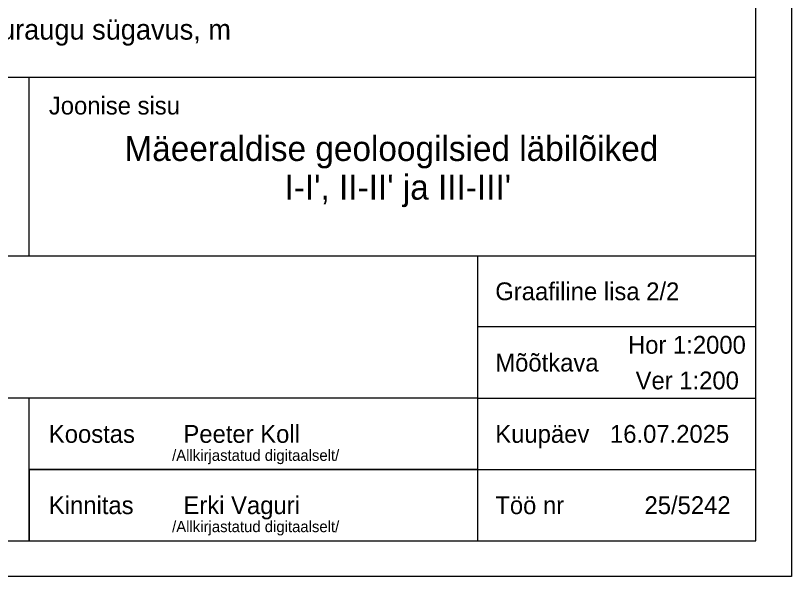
# Model space of a CAD drawing. Extents: x 544674 to 552202, y 6585829 to 6588119.
# Drawn here: x 551984.3 to 552202.1, y 6587070.8 to 6587228.1 of the extents above; entities that cross this region are included whole.
import ezdxf

# ---------------------------------------------------------------- set-up
doc = ezdxf.new("R2010")
doc.units = 0
doc.layers.add('VORMISTUS', color=7, linetype='Continuous')

msp = doc.modelspace()

# ---------------------------------------------------------------- linework, layer by layer
at = {"layer": 'VORMISTUS'}
for p, q in [((551822.09, 6587160.75), (552192.09, 6587160.75)), ((551988.09, 6587100.75), (552192.09, 6587100.75))]:
    msp.add_line(p, q, dxfattribs=at)
for points in [[(550902.09, 6587940.75), (552202.09, 6587940.75), (552202.09, 6587070.75), (550902.09, 6587070.75), (550902.09, 6587940.75)], [(551988.09, 6587160.75), (551988.09, 6587210.75)], [(552114.09, 6587080.75), (552114.09, 6587160.75)], [(552192.09, 6587140.75), (552114.09, 6587140.75)], [(552114.09, 6587120.75), (551822.09, 6587120.75)], [(551988.09, 6587080.75), (551988.09, 6587120.75)], [(552114.09, 6587120.75), (552192.09, 6587120.75)]]:
    msp.add_lwpolyline(points, dxfattribs=at)
for points in [[(550942.09, 6587080.75), (552192.09, 6587080.75), (552192.09, 6587930.75), (550942.09, 6587930.75)], [(551822.09, 6587080.75), (552192.09, 6587080.75), (552192.09, 6587210.75), (551822.09, 6587210.75)], [(551988.09, 6587080.75), (552114.09, 6587080.75), (552114.09, 6587100.75), (551988.09, 6587100.75)]]:
    msp.add_lwpolyline(points, close=True, dxfattribs=at)

# ---------------------------------------------------------------- texts
for s, height, p in [('Puuraugu sügavus, m', 5.7, (551970.59, 6587221.37)), ('Joonise sisu', 5, (551993.62, 6587200.36)), ('Mäeeraldise geoloogilsied läbilõiked', 7, (552014.84, 6587187.32)), ("I-I', II-II' ja III-III'", 7, (552059.77, 6587176.47)), ('Graafiline lisa 2/2', 5, (552118.95, 6587148.25)), ('Hor 1:2000', 5, (552156.2, 6587133.25)), ('Mõõtkava', 5, (552118.95, 6587128.25)), ('Ver 1:200', 5, (552158.34, 6587123.25)), ('Peeter Koll', 5, (552031.4, 6587108.25)), ('Koostas', 5, (551993.62, 6587108.25)), ('Kuupäev', 5, (552118.95, 6587108.25)), ('16.07.2025', 5, (552151.15, 6587108.25)), ('/Allkirjastatud digitaalselt/', 3.125, (552028.22, 6587103.19)), ('Kinnitas', 5, (551993.62, 6587088.25)), ('Erki Vaguri', 5, (552031.4, 6587088.25)), ('Töö nr', 5, (552118.95, 6587088.25)), ('25/5242', 5, (552160.83, 6587088.25)), ('/Allkirjastatud digitaalselt/', 3.125, (552028.22, 6587083.19))]:
    msp.add_text(s, height=height, dxfattribs=at).set_placement(p)

doc.saveas('drawing.dxf')
